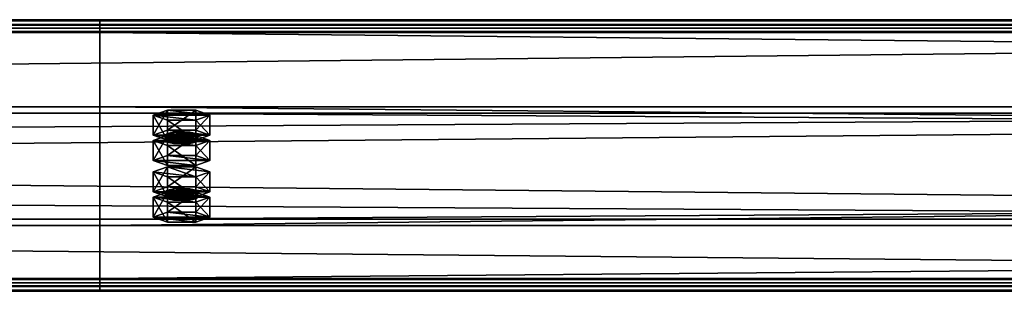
# Model space of a CAD drawing. Header units: millimetres. Extents: x -333 to 67333, y -930 to 39730.
# Tile 427 of 656: x 16071 to 16432, y 10999 to 11098. Entities that reach past the tile are written whole.
import ezdxf

# ---------------------------------------------------------------- set-up
doc = ezdxf.new("R2010")
doc.units = ezdxf.units.MM
doc.layers.add('13', color=7, linetype='Continuous')
doc.layers.add('95', color=7, linetype='Continuous')

msp = doc.modelspace()

# ---------------------------------------------------------------- meshes
at = {"layer": '13', "color": 30}
mesh = msp.add_polyface(dxfattribs=at)
corners = [(17300.01, 11095.37, 5790.63), (17300.01, 11022.98, 5775.24), (10500.01, 11022.98, 5775.24), (10500.01, 11095.37, 5790.63), (17300.01, 11064.15, 5581.57), (10500.01, 11064.15, 5581.57), (17300.01, 11003.5, 5568.68), (10500.01, 11003.5, 5568.68), (17300.01, 11000.8, 5581.4), (10500.01, 11000.8, 5581.4), (17300.01, 10998.85, 5580.98), (10500.01, 10998.85, 5580.98), (17300.01, 11001.96, 5566.31), (10500.01, 11001.96, 5566.31), (17300.01, 11066.52, 5580.03), (10500.01, 11066.52, 5580.03), (17300.01, 11025.36, 5773.7), (10500.01, 11025.36, 5773.7), (17300.01, 11093.83, 5788.26), (10500.01, 11093.83, 5788.26), (17300.01, 11096.53, 5775.54), (10500.01, 11096.53, 5775.54), (17300.01, 11098.49, 5775.96), (10500.01, 11098.49, 5775.96)]
mesh.append_faces([[corners[k] for k in face] for face in [(0, 2, 3, 3), (1, 5, 2, 2), (4, 7, 5, 5), (6, 9, 7, 7), (8, 11, 9, 9), (10, 13, 11, 11), (12, 15, 13, 13), (14, 17, 15, 15), (16, 19, 17, 17), (18, 21, 19, 19), (20, 23, 21, 21), (22, 3, 23, 23), (8, 12, 10, 10), (20, 0, 22, 22), (11, 7, 9, 9), (23, 19, 21, 21)]], dxfattribs={"vtx0": -1, "color": 30})
mesh.append_faces([[corners[k] for k in face] for face in [(12, 6, 14, 14), (14, 1, 16, 16), (16, 0, 18, 18), (18, 0, 20, 20), (3, 19, 23, 23), (19, 2, 17, 17), (17, 2, 15, 15), (15, 5, 13, 13)]], dxfattribs={"vtx0": -1, "vtx1": -1, "color": 30})
mesh.append_faces([[corners[k] for k in face] for face in [(12, 8, 6, 6), (14, 6, 4, 4), (14, 4, 1, 1), (16, 1, 0, 0), (7, 11, 13, 13), (19, 3, 2, 2), (15, 2, 5, 5), (13, 5, 7, 7)]], dxfattribs={"vtx0": -1, "vtx2": -1, "vtx3": -1, "color": 30})
mesh.append_faces([[corners[k] for k in face] for face in [(0, 1, 2, 2), (1, 4, 5, 5), (4, 6, 7, 7), (6, 8, 9, 9), (8, 10, 11, 11), (10, 12, 13, 13), (12, 14, 15, 15), (14, 16, 17, 17), (16, 18, 19, 19), (18, 20, 21, 21), (20, 22, 23, 23), (22, 0, 3, 3)]], dxfattribs={"vtx2": -1, "vtx3": -1, "color": 30})
mesh = msp.add_polyface(dxfattribs=at)
corners = [(22900.01, 11095.37, 5790.63), (22900.01, 11022.98, 5775.24), (16100.01, 11022.98, 5775.24), (16100.01, 11095.37, 5790.63), (22900.01, 11064.15, 5581.57), (16100.01, 11064.15, 5581.57), (22900.01, 11003.5, 5568.68), (16100.01, 11003.5, 5568.68), (22900.01, 11000.8, 5581.4), (16100.01, 11000.8, 5581.4), (22900.01, 10998.85, 5580.98), (16100.01, 10998.85, 5580.98), (22900.01, 11001.96, 5566.31), (16100.01, 11001.96, 5566.31), (22900.01, 11066.52, 5580.03), (16100.01, 11066.52, 5580.03), (22900.01, 11025.36, 5773.7), (16100.01, 11025.36, 5773.7), (22900.01, 11093.83, 5788.26), (16100.01, 11093.83, 5788.26), (22900.01, 11096.53, 5775.54), (16100.01, 11096.53, 5775.54), (22900.01, 11098.49, 5775.96), (16100.01, 11098.49, 5775.96)]
mesh.append_faces([[corners[k] for k in face] for face in [(0, 2, 3, 3), (1, 5, 2, 2), (4, 7, 5, 5), (6, 9, 7, 7), (8, 11, 9, 9), (10, 13, 11, 11), (12, 15, 13, 13), (14, 17, 15, 15), (16, 19, 17, 17), (18, 21, 19, 19), (20, 23, 21, 21), (22, 3, 23, 23), (8, 12, 10, 10), (20, 0, 22, 22), (11, 7, 9, 9), (23, 19, 21, 21)]], dxfattribs={"vtx0": -1, "color": 30})
mesh.append_faces([[corners[k] for k in face] for face in [(12, 6, 14, 14), (14, 1, 16, 16), (16, 0, 18, 18), (18, 0, 20, 20), (3, 19, 23, 23), (19, 2, 17, 17), (17, 2, 15, 15), (15, 5, 13, 13)]], dxfattribs={"vtx0": -1, "vtx1": -1, "color": 30})
mesh.append_faces([[corners[k] for k in face] for face in [(12, 8, 6, 6), (14, 6, 4, 4), (14, 4, 1, 1), (16, 1, 0, 0), (7, 11, 13, 13), (19, 3, 2, 2), (15, 2, 5, 5), (13, 5, 7, 7)]], dxfattribs={"vtx0": -1, "vtx2": -1, "vtx3": -1, "color": 30})
mesh.append_faces([[corners[k] for k in face] for face in [(0, 1, 2, 2), (1, 4, 5, 5), (4, 6, 7, 7), (6, 8, 9, 9), (8, 10, 11, 11), (10, 12, 13, 13), (12, 14, 15, 15), (14, 16, 17, 17), (16, 18, 19, 19), (18, 20, 21, 21), (20, 22, 23, 23), (22, 0, 3, 3)]], dxfattribs={"vtx2": -1, "vtx3": -1, "color": 30})
at = {"layer": '95', "color": 20}
mesh = msp.add_polyface(dxfattribs=at)
corners = [(16124.01, 11033.38, 5726.34), (16124.81, 11034, 5723.4), (16124.81, 11035.96, 5723.82), (16124.01, 11035.34, 5726.75), (16127.01, 11034.46, 5721.25), (16127.01, 11036.42, 5721.67), (16130.01, 11034.63, 5720.47), (16130.01, 11036.58, 5720.88), (16133.01, 11034.46, 5721.25), (16133.01, 11036.42, 5721.67), (16135.21, 11034, 5723.4), (16135.21, 11035.96, 5723.82), (16136.01, 11033.38, 5726.34), (16136.01, 11035.34, 5726.75), (16135.21, 11032.76, 5729.27), (16135.21, 11034.71, 5729.69), (16133.01, 11032.3, 5731.42), (16133.01, 11034.26, 5731.84), (16130.01, 11032.13, 5732.21), (16130.01, 11034.09, 5732.62), (16127.01, 11032.3, 5731.42), (16127.01, 11034.26, 5731.84), (16124.81, 11032.76, 5729.27), (16124.81, 11034.71, 5729.69), (16119.62, 11035.34, 5726.75), (16124.81, 11037.21, 5717.95), (16124.81, 11044.54, 5719.51), (16119.62, 11042.67, 5728.31), (16135.21, 11037.21, 5717.95), (16135.21, 11044.54, 5719.51), (16140.4, 11035.34, 5726.75), (16140.4, 11042.67, 5728.31), (16135.21, 11033.46, 5735.56), (16135.21, 11040.8, 5737.12), (16124.81, 11033.46, 5735.56), (16124.81, 11040.8, 5737.12), (16119.62, 11026.04, 5724.78), (16124.81, 11027.91, 5715.97), (16124.81, 11035.25, 5717.53), (16119.62, 11033.38, 5726.34), (16135.21, 11027.91, 5715.97), (16135.21, 11035.25, 5717.53), (16140.4, 11026.04, 5724.78), (16140.4, 11033.38, 5726.34), (16135.21, 11024.17, 5733.58), (16135.21, 11031.51, 5735.14), (16124.81, 11024.17, 5733.58), (16124.81, 11031.51, 5735.14), (16124.01, 11054.17, 5628.52), (16124.81, 11054.79, 5625.59), (16124.81, 11056.75, 5626), (16124.01, 11056.13, 5628.94), (16127.01, 11055.25, 5623.44), (16127.01, 11057.21, 5623.86), (16130.01, 11055.42, 5622.65), (16130.01, 11057.37, 5623.07), (16133.01, 11055.25, 5623.44), (16133.01, 11057.21, 5623.86), (16135.21, 11054.79, 5625.59), (16135.21, 11056.75, 5626), (16136.01, 11054.17, 5628.52), (16136.01, 11056.13, 5628.94), (16135.21, 11053.55, 5631.46), (16135.21, 11055.5, 5631.87), (16133.01, 11053.09, 5633.61), (16133.01, 11055.05, 5634.02), (16130.01, 11052.92, 5634.39), (16130.01, 11054.88, 5634.81), (16127.01, 11053.09, 5633.61), (16127.01, 11055.05, 5634.02), (16124.81, 11053.55, 5631.46), (16124.81, 11055.5, 5631.87), (16119.62, 11056.13, 5628.94), (16124.81, 11058, 5620.13), (16124.81, 11065.33, 5621.69), (16119.62, 11063.46, 5630.5), (16135.21, 11058, 5620.13), (16135.21, 11065.33, 5621.69), (16140.4, 11056.13, 5628.94), (16140.4, 11063.46, 5630.5), (16135.21, 11054.26, 5637.74), (16135.21, 11061.59, 5639.3), (16124.81, 11054.26, 5637.74), (16124.81, 11061.59, 5639.3), (16119.62, 11046.83, 5626.96), (16124.81, 11048.71, 5618.16), (16124.81, 11056.04, 5619.72), (16119.62, 11054.17, 5628.52), (16135.21, 11048.71, 5618.16), (16135.21, 11056.04, 5619.72), (16140.4, 11046.83, 5626.96), (16140.4, 11054.17, 5628.52), (16135.21, 11044.96, 5635.77), (16135.21, 11052.3, 5637.33), (16124.81, 11044.96, 5635.77), (16124.81, 11052.3, 5637.33)]
mesh.append_faces([[corners[k] for k in face] for face in [(0, 2, 3, 3), (1, 5, 2, 2), (4, 7, 5, 5), (6, 9, 7, 7), (8, 11, 9, 9), (10, 13, 11, 11), (12, 15, 13, 13), (14, 17, 15, 15), (16, 19, 17, 17), (18, 21, 19, 19), (20, 23, 21, 21), (22, 3, 23, 23), (4, 8, 6, 6), (18, 22, 20, 20), (23, 19, 21, 21), (9, 5, 7, 7), (24, 26, 27, 27), (25, 29, 26, 26), (28, 31, 29, 29), (30, 33, 31, 31), (32, 35, 33, 33), (34, 27, 35, 35), (25, 30, 28, 28), (32, 24, 34, 34), (27, 33, 35, 35), (31, 26, 29, 29), (36, 38, 39, 39), (37, 41, 38, 38), (40, 43, 41, 41), (42, 45, 43, 43), (44, 47, 45, 45), (46, 39, 47, 47), (37, 42, 40, 40), (44, 36, 46, 46), (39, 45, 47, 47), (43, 38, 41, 41), (48, 50, 51, 51), (49, 53, 50, 50), (52, 55, 53, 53), (54, 57, 55, 55), (56, 59, 57, 57), (58, 61, 59, 59), (60, 63, 61, 61), (62, 65, 63, 63), (64, 67, 65, 65), (66, 69, 67, 67), (68, 71, 69, 69), (70, 51, 71, 71), (54, 58, 56, 56), (66, 70, 68, 68), (69, 65, 67, 67), (59, 55, 57, 57), (72, 74, 75, 75), (73, 77, 74, 74), (76, 79, 77, 77), (78, 81, 79, 79), (80, 83, 81, 81), (82, 75, 83, 83), (73, 78, 76, 76), (80, 72, 82, 82), (75, 81, 83, 83), (79, 74, 77, 77), (84, 86, 87, 87), (85, 89, 86, 86), (88, 91, 89, 89), (90, 93, 91, 91), (92, 95, 93, 93), (94, 87, 95, 95), (85, 90, 88, 88), (92, 84, 94, 94), (87, 93, 95, 95), (91, 86, 89, 89)]], dxfattribs={"vtx0": -1, "color": 20})
mesh.append_faces([[corners[k] for k in face] for face in [(8, 4, 10, 10), (10, 1, 12, 12), (12, 1, 14, 14), (14, 0, 16, 16), (16, 22, 18, 18), (19, 23, 17, 17), (17, 3, 15, 15), (15, 2, 13, 13), (13, 5, 11, 11), (11, 5, 9, 9), (30, 24, 32, 32), (33, 26, 31, 31), (42, 36, 44, 44), (45, 39, 43, 43), (58, 52, 60, 60), (60, 49, 62, 62), (62, 70, 64, 64), (64, 70, 66, 66), (65, 51, 63, 63), (63, 50, 61, 61), (61, 53, 59, 59), (78, 72, 80, 80), (81, 75, 79, 79), (90, 84, 92, 92), (93, 87, 91, 91)]], dxfattribs={"vtx0": -1, "vtx1": -1, "color": 20})
mesh.append_faces([[corners[k] for k in face] for face in [(10, 4, 1, 1), (14, 1, 0, 0), (16, 0, 22, 22), (17, 23, 3, 3), (15, 3, 2, 2), (13, 2, 5, 5), (30, 25, 24, 24), (33, 27, 26, 26), (42, 37, 36, 36), (43, 39, 38, 38), (58, 54, 52, 52), (60, 52, 49, 49), (62, 49, 48, 48), (62, 48, 70, 70), (65, 69, 71, 71), (65, 71, 51, 51), (63, 51, 50, 50), (61, 50, 53, 53), (59, 53, 55, 55), (78, 73, 72, 72), (79, 75, 74, 74), (90, 85, 84, 84), (91, 87, 86, 86)]], dxfattribs={"vtx0": -1, "vtx2": -1, "vtx3": -1, "color": 20})
mesh.append_faces([[corners[k] for k in face] for face in [(0, 1, 2, 2), (1, 4, 5, 5), (4, 6, 7, 7), (6, 8, 9, 9), (8, 10, 11, 11), (10, 12, 13, 13), (12, 14, 15, 15), (14, 16, 17, 17), (16, 18, 19, 19), (18, 20, 21, 21), (20, 22, 23, 23), (22, 0, 3, 3), (24, 25, 26, 26), (25, 28, 29, 29), (28, 30, 31, 31), (30, 32, 33, 33), (32, 34, 35, 35), (34, 24, 27, 27), (36, 37, 38, 38), (37, 40, 41, 41), (40, 42, 43, 43), (42, 44, 45, 45), (44, 46, 47, 47), (46, 36, 39, 39), (48, 49, 50, 50), (49, 52, 53, 53), (52, 54, 55, 55), (54, 56, 57, 57), (56, 58, 59, 59), (58, 60, 61, 61), (60, 62, 63, 63), (62, 64, 65, 65), (64, 66, 67, 67), (66, 68, 69, 69), (68, 70, 71, 71), (70, 48, 51, 51), (72, 73, 74, 74), (73, 76, 77, 77), (76, 78, 79, 79), (78, 80, 81, 81), (80, 82, 83, 83), (82, 72, 75, 75), (84, 85, 86, 86), (85, 88, 89, 89), (88, 90, 91, 91), (90, 92, 93, 93), (92, 94, 95, 95), (94, 84, 87, 87)]], dxfattribs={"vtx2": -1, "vtx3": -1, "color": 20})

doc.saveas('drawing.dxf')
